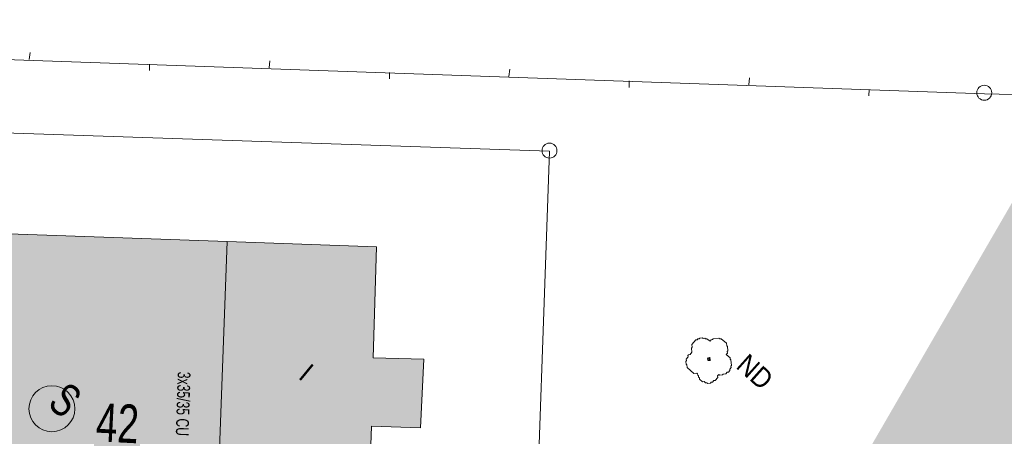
# Model space of a CAD drawing. Header units: metres. Extents: x -740 to 758, y -633 to 854.
# Tile 810 of 1056: x -29 to 12, y 325 to 342. Entities that reach past the tile are written whole.
import ezdxf

# ---------------------------------------------------------------- set-up
doc = ezdxf.new("R2010")
doc.units = ezdxf.units.M
doc.header["$MEASUREMENT"] = 0
for name, color, linetype in [('Grundkarte.LOVION', 7, 'Continuous'), ('Grundkarte_Text.LOVION', 7, 'Continuous'), ('Strom.LOVION', 7, 'Continuous')]:
    doc.layers.add(name, color=color, linetype=linetype)
doc.styles.add('ERSTELLTER_STIL_1', font='arial.ttf')

msp = doc.modelspace()

# ---------------------------------------------------------------- hatches: boundary and pattern name
at = {"layer": 'Grundkarte.LOVION', "linetype": 'Continuous', "lineweight": 18}
msp.add_hatch(color=9, dxfattribs=at).paths.add_polyline_path([(-38.113, 328.759), (-39.12, 328.779), (-39.149, 327.564), (-38.143, 327.545), (-38.186, 326.181), (-36.466, 326.113), (-36.537, 324.125), (-30.011, 323.877), (-30.036, 322.929), (-20.931, 322.607), (-20.926, 323.465), (-14.634, 323.193), (-14.562, 325.18), (-12.516, 325.114), (-12.381, 327.965), (-14.486, 328.025), (-14.347, 332.649), (-20.575, 332.868), (-29.68, 333.19), (-36.206, 333.438), (-36.343, 329.996), (-38.032, 330.038)])
at = {"layer": 'Strom.LOVION', "linetype": 'Continuous', "lineweight": 18}
msp.add_hatch(color=230, dxfattribs=at).paths.add_polyline_path([(92.188, 415.625), (61.955, 419.984), (60.562, 418.06), (-11.285, 294.083), (3.855, 266.347), (82.85, 402.757)])

# ---------------------------------------------------------------- linework, layer by layer
at = {"layer": 'Grundkarte.LOVION', "color": 8, "linetype": 'Continuous', "lineweight": 18}
for points in [[(-63.55, 341.641), (10.98, 339.027), (23.717, 338.736), (39.213, 338.655), (49.161, 339.686), (50.757, 324.266), (49.287, 318.743), (45.56, 316.96), (43.215, 316.465), (41.184, 306.395), (17.188, 311.201), (15.671, 310.994), (14.712, 311.136), (-7.892, 315.606), (-7.824, 317.327), (-7.14, 336.635), (-63.779, 338.545), (-63.761, 341.384)], [(-63.55, 341.641), (10.98, 339.027)], [(23.717, 338.736), (10.98, 339.027), (-63.55, 341.641)], [(-28.794, 340.754), (-28.824, 340.455)], [(-23.814, 340), (-23.81, 340.266)], [(-18.799, 340.401), (-18.829, 340.103)], [(-13.819, 339.647), (-13.815, 339.913)], [(-8.804, 340.048), (-8.834, 339.75)], [(-3.824, 339.294), (-3.821, 339.56)], [(1.191, 339.696), (1.161, 339.397)], [(6.171, 338.941), (6.174, 339.207)]]:
    msp.add_lwpolyline(points, dxfattribs=at)
at = {"layer": 'Grundkarte.LOVION', "color": 253, "linetype": 'Continuous', "lineweight": 18}
for points in [[(23.717, 338.736), (10.98, 339.027), (-63.55, 341.641), (10.98, 339.027), (23.717, 338.736)], [(23.717, 338.736), (10.98, 339.027), (-63.55, 341.641)], [(14.712, 311.136), (-7.892, 315.606), (-7.824, 317.327), (-7.14, 336.635), (-63.779, 338.545), (-63.761, 341.384), (-63.779, 338.545), (-64.335, 323.979), (-67.981, 324.391), (-77.179, 325.058)]]:
    msp.add_lwpolyline(points, dxfattribs=at)
msp.add_lwpolyline([(-53.248, 322.728), (-64.335, 323.979), (-63.779, 338.545), (-7.14, 336.635), (-7.824, 317.327), (-7.892, 315.606), (-19.162, 317.815), (-45.06, 321.814)], close=True, dxfattribs=at)
at = {"layer": 'Grundkarte.LOVION', "color": 8, "linetype": 'Continuous', "lineweight": 18}
for points in [[(-53.248, 322.728), (-64.335, 323.979), (-63.779, 338.545), (-7.14, 336.635), (-7.824, 317.327), (-9.808, 317.665), (-45.285, 321.999)], [(-38.113, 328.759), (-38.032, 330.038), (-36.343, 329.996), (-36.206, 333.438), (-29.68, 333.19), (-20.575, 332.868), (-14.347, 332.649), (-14.486, 328.025), (-12.381, 327.965), (-12.516, 325.114), (-14.562, 325.18), (-14.634, 323.193), (-20.926, 323.465), (-20.931, 322.607), (-30.036, 322.929), (-30.011, 323.877), (-36.537, 324.125), (-36.466, 326.113), (-38.186, 326.181), (-38.143, 327.545), (-39.149, 327.564), (-39.12, 328.779)]]:
    msp.add_lwpolyline(points, close=True, dxfattribs=at)
at = {"layer": 'Grundkarte.LOVION', "color": 251, "linetype": 'Continuous', "lineweight": 13}
msp.add_lwpolyline([(-20.575, 332.868), (-14.347, 332.649), (-14.486, 328.025), (-12.381, 327.965), (-12.516, 325.114), (-14.562, 325.18), (-14.634, 323.193), (-20.926, 323.465)], close=True, dxfattribs=at)
at = {"layer": 'Grundkarte.LOVION', "color": 9, "linetype": 'Continuous', "lineweight": 18}
for points in [[(-0.084, 327.335), (-0.136, 327.271), (-0.131, 327.212), (-0.236, 327.083), (-0.295, 327.078), (-0.348, 327.013), (-0.406, 327.008), (-0.433, 326.976), (-0.55, 326.964), (-0.582, 326.991), (-0.64, 326.985), (-0.705, 327.038), (-0.763, 327.032), (-0.892, 327.138), (-0.898, 327.196), (-0.93, 327.223), (-0.935, 327.281), (-0.968, 327.308), (-0.973, 327.366), (-1.005, 327.392), (-1.123, 327.381), (-1.412, 327.619), (-1.423, 327.736), (-1.455, 327.762), (-1.467, 327.879), (-1.44, 327.912), (-1.446, 327.97), (-1.367, 328.066), (-1.373, 328.125), (-1.346, 328.157), (-1.288, 328.163), (-1.208, 328.259), (-1.226, 328.435), (-1.199, 328.467), (-1.211, 328.584), (-1.052, 328.777), (-0.994, 328.783), (-0.967, 328.815), (-0.909, 328.821), (-0.882, 328.853), (-0.765, 328.864), (-0.733, 328.838), (-0.674, 328.844), (-0.642, 328.817), (-0.584, 328.823), (-0.455, 328.717), (-0.402, 328.781), (-0.344, 328.787), (-0.317, 328.819), (-0.083, 328.842), (-0.051, 328.816), (0.008, 328.822), (0.233, 328.637), (0.244, 328.52), (0.276, 328.493), (0.293, 328.317), (0.267, 328.285), (0.273, 328.227), (0.22, 328.162), (0.38, 328.03), (0.386, 327.972), (0.418, 327.945), (0.441, 327.711), (0.415, 327.679), (0.421, 327.621), (0.368, 327.556), (0.373, 327.498), (0.321, 327.433), (0.262, 327.428), (0.209, 327.363), (0.092, 327.352), (0.066, 327.32), (-0.051, 327.308)], [(-0.466, 327.918), (-0.524, 327.912), (-0.556, 327.939), (-0.53, 327.971), (-0.562, 327.997), (-0.536, 328.03), (-0.504, 328.003), (-0.477, 328.035), (-0.445, 328.009), (-0.471, 327.977), (-0.439, 327.95)]]:
    msp.add_lwpolyline(points, close=True, dxfattribs=at)
at = {"layer": 'Grundkarte.LOVION', "color": 140, "linetype": 'Continuous', "lineweight": 18}
msp.add_lwpolyline([(-0.471, 327.977), (-0.498, 327.945)], close=True, dxfattribs=at)
at = {"layer": 'Grundkarte.LOVION', "color": 9, "linetype": 'Continuous', "lineweight": 18}
for centre, radius in [((10.975, 339.07), 0.313), ((-7.144, 336.659), 0.312)]:
    msp.add_circle(centre, radius, dxfattribs=at)
at = {"layer": 'Strom.LOVION', "color": 1, "linetype": 'Continuous', "lineweight": 18}
msp.add_circle((-27.882, 325.907), 0.959, dxfattribs=at)

# ---------------------------------------------------------------- texts
at = {"layer": 'Grundkarte_Text.LOVION', "color": 7, "linetype": 'Continuous', "lineweight": 13, "attachment_point": 7, "style": 'ERSTELLTER_STIL_1'}
for s, insert, char_height, rotation in [('{\\A1;\\W0.89449x;ND}', (0.587, 327.633), 0.83074, 318.2417), ('{\\A1;\\W0.89448x;I}', (-17.652, 327.195), 0.83073, 320.5841)]:
    msp.add_mtext(s, dxfattribs=dict(at, insert=insert, char_height=char_height, rotation=rotation))
at = {"layer": 'Grundkarte_Text.LOVION', "color": 8, "linetype": 'Continuous', "lineweight": 18, "insert": (-26.075, 324.552), "char_height": 1.60082, "attachment_point": 7, "rotation": 357.1215, "style": 'ERSTELLTER_STIL_1'}
msp.add_mtext('{\\A1;\\W0.71560x;42}', dxfattribs=at)
at = {"layer": 'Strom.LOVION', "color": 5, "linetype": 'Continuous', "lineweight": 18, "insert": (-22.644, 327.454), "char_height": 0.53355, "attachment_point": 7, "rotation": 268.2455, "style": 'ERSTELLTER_STIL_1'}
msp.add_mtext('{\\A1;\\W0.67980x;3x35/35 CU }', dxfattribs=at)
at = {"layer": 'Strom.LOVION', "color": 1, "linetype": 'Continuous', "lineweight": 18, "insert": (-28.125, 326.018), "char_height": 1.37442, "attachment_point": 7, "rotation": 320.5841, "style": 'ERSTELLTER_STIL_1'}
msp.add_mtext('{\\A1;\\W0.71557x;S}', dxfattribs=at)

doc.saveas('drawing.dxf')
